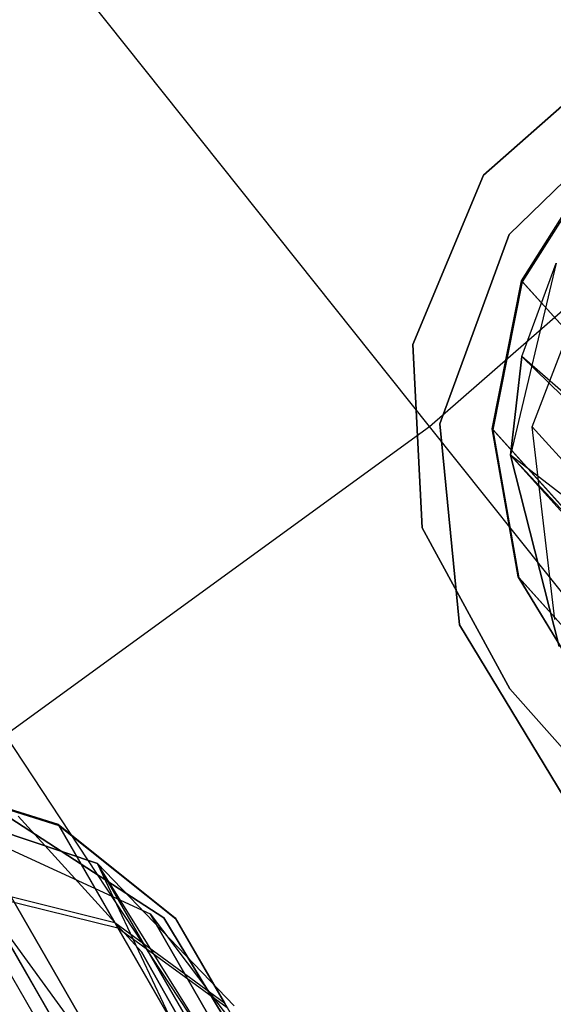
# Model space of a CAD drawing. Extents: x 0.3 to 7.1, y -3.38 to 3.38.
# Tile 379 of 604: x 4.48 to 4.61, y -1.25 to -1.01. Entities that reach past the tile are written whole.
import ezdxf

# ---------------------------------------------------------------- set-up
doc = ezdxf.new("R2010")
doc.units = 0
doc.header["$LTSCALE"] = 2.54
doc.layers.get('0').update_dxf_attribs({"linetype": 'CONTINUOUS'})

# ---------------------------------------------------------------- blocks, each defined once
blk = doc.blocks.new('SINGLES_AVVSTL_STL')
at = {"color": 0}
for p, q in [((4.58039, -1.10861, 5.30457), (4.46693, -0.96634, 5.4454)), ((4.58039, -1.10861, 5.30457), (4.46693, -0.96634, 5.4454)), ((4.5935, -1.04769, 54.83894), (4.62684, -1.0182, 54.83894)), ((4.62684, -1.0182, 54.63894), (4.5935, -1.04769, 54.63894)), ((4.62684, -1.0182, 54.63894), (4.5935, -1.04769, 54.63894)), ((4.5935, -1.04769, 54.83894), (4.62684, -1.0182, 54.83894)), ((4.5935, -1.04769, 20.47364), (4.62684, -1.0182, 20.47364)), ((4.62684, -1.0182, 20.27364), (4.5935, -1.04769, 20.27364)), ((4.62684, -1.0182, 20.27364), (4.5935, -1.04769, 20.27364)), ((4.5935, -1.04769, 20.47364), (4.62684, -1.0182, 20.47364)), ((4.58039, -1.10861, 5.30457), (4.6762, -1.0249, 5.30457)), ((4.58039, -1.10861, 5.30457), (4.6762, -1.0249, 5.30457)), ((4.5997, -1.06203, 61.72336), (4.63483, -1.02793, 61.72336)), ((4.63483, -1.02793, 61.52336), (4.5997, -1.06203, 61.52336)), ((4.63483, -1.02793, 61.52336), (4.5997, -1.06203, 61.52336)), ((4.5997, -1.06203, 61.72336), (4.63483, -1.02793, 61.72336)), ((4.60268, -1.07325, 54.68344), (4.62229, -1.0422, 54.68199)), ((4.60268, -1.07325, 54.68344), (4.62229, -1.0422, 54.68199)), ((4.60295, -1.07355, 54.76956), (4.62257, -1.04251, 54.77109)), ((4.60295, -1.07355, 54.76956), (4.62257, -1.04251, 54.77109)), ((4.57627, -1.08872, 54.83894), (4.5935, -1.04769, 54.83894)), ((4.5935, -1.04769, 54.63894), (4.57627, -1.08872, 54.63894)), ((4.5935, -1.04769, 54.63894), (4.57627, -1.08872, 54.63894)), ((4.57627, -1.08872, 54.83894), (4.5935, -1.04769, 54.83894)), ((4.57627, -1.08872, 20.47364), (4.5935, -1.04769, 20.47364)), ((4.5935, -1.04769, 20.27364), (4.57627, -1.08872, 20.27364)), ((4.5935, -1.04769, 20.27364), (4.57627, -1.08872, 20.27364)), ((4.57627, -1.08872, 20.47364), (4.5935, -1.04769, 20.47364)), ((4.5935, -1.04769, 54.63894), (4.5935, -1.04769, 54.83894)), ((4.5935, -1.04769, 54.63894), (4.5935, -1.04769, 54.83894)), ((4.5935, -1.04769, 20.27364), (4.5935, -1.04769, 20.47364)), ((4.5935, -1.04769, 20.27364), (4.5935, -1.04769, 20.47364)), ((4.58286, -1.108, 61.72336), (4.5997, -1.06203, 61.72336)), ((4.5997, -1.06203, 61.52336), (4.58286, -1.108, 61.52336)), ((4.5997, -1.06203, 61.52336), (4.58286, -1.108, 61.52336)), ((4.58286, -1.108, 61.72336), (4.5997, -1.06203, 61.72336)), ((4.5997, -1.06203, 61.52336), (4.5997, -1.06203, 61.72336)), ((4.5997, -1.06203, 61.52336), (4.5997, -1.06203, 61.72336)), ((4.60531, -1.10866, 20.28282), (4.6223, -1.06419, 20.27784)), ((4.60531, -1.10866, 20.40604), (4.6223, -1.06419, 20.41103)), ((4.60531, -1.10866, 20.28282), (4.6223, -1.06419, 20.27784)), ((4.60531, -1.10866, 20.40604), (4.6223, -1.06419, 20.41103)), ((4.61111, -1.06899, 61.75081), (4.60003, -1.11556, 61.75081)), ((4.61111, -1.06899, 61.75081), (4.60003, -1.11556, 61.75081)), ((4.60274, -1.0916, 61.34243), (4.61111, -1.06899, 61.33122)), ((4.60274, -1.0916, 61.34243), (4.61111, -1.06899, 61.33122)), ((4.60274, -1.0916, 61.34243), (4.61111, -1.06899, 61.75081)), ((4.60274, -1.0916, 61.34243), (4.61111, -1.06899, 61.75081)), ((4.59555, -1.10916, 54.68663), (4.60268, -1.07325, 54.68344)), ((4.59555, -1.10916, 54.68663), (4.60268, -1.07325, 54.68344)), ((4.5958, -1.10944, 54.76616), (4.60295, -1.07355, 54.76956)), ((4.5958, -1.10944, 54.76616), (4.60295, -1.07355, 54.76956)), ((4.60268, -1.07325, 54.68344), (4.62382, -1.09673, 54.58784)), ((4.60268, -1.07325, 54.68344), (4.62382, -1.09673, 54.58784)), ((4.60295, -1.07355, 54.76956), (4.60268, -1.07325, 54.68344)), ((4.60295, -1.07355, 54.76956), (4.60268, -1.07325, 54.68344)), ((4.62495, -1.09799, 54.86556), (4.60295, -1.07355, 54.76956)), ((4.62495, -1.09799, 54.86556), (4.60295, -1.07355, 54.76956)), ((4.57854, -1.13316, 54.83894), (4.57627, -1.08872, 54.83894)), ((4.57627, -1.08872, 54.63894), (4.57854, -1.13316, 54.63894)), ((4.57627, -1.08872, 54.63894), (4.57854, -1.13316, 54.63894)), ((4.57627, -1.08872, 54.63894), (4.57627, -1.08872, 54.83894)), ((4.57854, -1.13316, 54.83894), (4.57627, -1.08872, 54.83894)), ((4.57627, -1.08872, 54.63894), (4.57627, -1.08872, 54.83894)), ((4.57854, -1.13317, 20.47364), (4.57627, -1.08872, 20.47364)), ((4.57627, -1.08872, 20.27364), (4.57854, -1.13317, 20.27364)), ((4.57627, -1.08872, 20.27364), (4.57854, -1.13317, 20.27364)), ((4.57627, -1.08872, 20.27364), (4.57627, -1.08872, 20.47364)), ((4.57854, -1.13317, 20.47364), (4.57627, -1.08872, 20.47364)), ((4.57627, -1.08872, 20.27364), (4.57627, -1.08872, 20.47364)), ((4.60003, -1.11556, 61.35841), (4.60274, -1.0916, 61.34243)), ((4.60274, -1.0916, 61.34243), (4.60003, -1.11556, 61.75081)), ((4.60274, -1.0916, 61.34243), (4.60003, -1.11556, 61.75081)), ((4.60003, -1.11556, 61.35841), (4.60274, -1.0916, 61.34243)), ((4.73628, -1.20804, 61.33123), (4.60274, -1.0916, 61.34243)), ((4.73628, -1.20804, 61.33123), (4.60274, -1.0916, 61.34243)), ((4.72948, -1.21554, 61.3357), (4.60274, -1.0916, 61.34243)), ((4.72948, -1.21554, 61.3357), (4.60274, -1.0916, 61.34243)), ((4.58762, -1.15672, 61.72336), (4.58286, -1.108, 61.72336)), ((4.58286, -1.108, 61.52336), (4.58762, -1.15672, 61.52336)), ((4.58286, -1.108, 61.52336), (4.58762, -1.15672, 61.52336)), ((4.58286, -1.108, 61.52336), (4.58286, -1.108, 61.72336)), ((4.58762, -1.15672, 61.72336), (4.58286, -1.108, 61.72336)), ((4.58286, -1.108, 61.52336), (4.58286, -1.108, 61.72336)), ((4.47745, -1.1834, 5.30457), (4.58039, -1.10861, 5.30457)), ((4.47745, -1.1834, 5.30457), (4.58039, -1.10861, 5.30457)), ((4.68633, -1.24146, 5.1494), (4.58039, -1.10861, 5.30457)), ((4.68633, -1.24146, 5.1494), (4.58039, -1.10861, 5.30457)), ((4.60186, -1.14508, 54.69113), (4.59555, -1.10916, 54.68663)), ((4.59555, -1.10916, 54.68663), (4.61507, -1.13085, 54.59835)), ((4.59555, -1.10916, 54.68663), (4.61507, -1.13085, 54.59835)), ((4.5958, -1.10944, 54.76616), (4.59555, -1.10916, 54.68663)), ((4.60186, -1.14508, 54.69113), (4.59555, -1.10916, 54.68663)), ((4.5958, -1.10944, 54.76616), (4.59555, -1.10916, 54.68663)), ((4.60208, -1.14532, 54.76136), (4.5958, -1.10944, 54.76616)), ((4.61612, -1.132, 54.85482), (4.5958, -1.10944, 54.76616)), ((4.60208, -1.14532, 54.76136), (4.5958, -1.10944, 54.76616)), ((4.61612, -1.132, 54.85482), (4.5958, -1.10944, 54.76616)), ((4.61079, -1.15538, 20.29165), (4.60531, -1.10866, 20.28282)), ((4.60531, -1.10866, 20.28282), (4.64133, -1.14867, 20.17199)), ((4.60531, -1.10866, 20.28282), (4.64133, -1.14867, 20.17199)), ((4.61079, -1.15538, 20.39721), (4.60531, -1.10866, 20.40604)), ((4.60531, -1.10866, 20.40604), (4.60531, -1.10866, 20.28282)), ((4.61079, -1.15538, 20.29165), (4.60531, -1.10866, 20.28282)), ((4.60531, -1.10866, 20.40604), (4.60531, -1.10866, 20.28282)), ((4.64133, -1.14867, 20.51688), (4.60531, -1.10866, 20.40604)), ((4.61079, -1.15538, 20.39721), (4.60531, -1.10866, 20.40604)), ((4.64133, -1.14867, 20.51688), (4.60531, -1.10866, 20.40604)), ((4.60003, -1.11556, 61.75081), (4.61185, -1.16193, 61.75081)), ((4.61185, -1.16193, 61.40079), (4.60003, -1.11556, 61.35841)), ((4.60003, -1.11556, 61.35841), (4.71115, -1.23898, 61.35842)), ((4.72948, -1.21554, 61.3357), (4.60003, -1.11556, 61.35841)), ((4.72948, -1.21554, 61.3357), (4.60003, -1.11556, 61.35841)), ((4.71291, -1.23639, 61.35514), (4.60003, -1.11556, 61.35841)), ((4.71291, -1.23639, 61.35514), (4.60003, -1.11556, 61.35841)), ((4.60003, -1.11556, 61.35841), (4.71115, -1.23898, 61.35842)), ((4.60003, -1.11556, 61.75081), (4.61185, -1.16193, 61.75081)), ((4.60003, -1.11556, 61.35841), (4.60003, -1.11556, 61.75081)), ((4.61185, -1.16193, 61.40079), (4.60003, -1.11556, 61.35841)), ((4.60003, -1.11556, 61.35841), (4.60003, -1.11556, 61.75081)), ((4.59987, -1.17222, 54.83894), (4.57854, -1.13316, 54.83894)), ((4.57854, -1.13316, 54.63894), (4.59987, -1.17222, 54.63894)), ((4.57854, -1.13316, 54.63894), (4.59987, -1.17222, 54.63894)), ((4.57854, -1.13316, 54.63894), (4.57854, -1.13316, 54.83894)), ((4.59987, -1.17222, 54.83894), (4.57854, -1.13316, 54.83894)), ((4.57854, -1.13316, 54.63894), (4.57854, -1.13316, 54.83894)), ((4.59987, -1.17222, 20.47364), (4.57854, -1.13317, 20.47364)), ((4.57854, -1.13317, 20.27364), (4.59987, -1.17222, 20.27364)), ((4.57854, -1.13317, 20.27364), (4.59987, -1.17222, 20.27364)), ((4.57854, -1.13317, 20.27364), (4.57854, -1.13317, 20.47364)), ((4.59987, -1.17222, 20.47364), (4.57854, -1.13317, 20.47364)), ((4.57854, -1.13317, 20.27364), (4.57854, -1.13317, 20.47364)), ((4.62075, -1.17616, 54.69634), (4.60186, -1.14508, 54.69113)), ((4.60186, -1.14508, 54.69113), (4.6191, -1.16423, 54.61317)), ((4.60186, -1.14508, 54.69113), (4.6191, -1.16423, 54.61317)), ((4.60208, -1.14532, 54.76136), (4.60186, -1.14508, 54.69113)), ((4.62075, -1.17616, 54.69634), (4.60186, -1.14508, 54.69113)), ((4.60208, -1.14532, 54.76136), (4.60186, -1.14508, 54.69113)), ((4.62094, -1.17637, 54.75582), (4.60208, -1.14532, 54.76136)), ((4.62002, -1.16525, 54.83967), (4.60208, -1.14532, 54.76136)), ((4.62094, -1.17637, 54.75582), (4.60208, -1.14532, 54.76136)), ((4.62002, -1.16525, 54.83967), (4.60208, -1.14532, 54.76136)), ((4.61305, -1.19855, 61.72336), (4.58762, -1.15672, 61.72336)), ((4.58762, -1.15672, 61.52336), (4.61305, -1.19855, 61.52336)), ((4.58762, -1.15672, 61.52336), (4.61305, -1.19855, 61.52336)), ((4.58762, -1.15672, 61.52336), (4.58762, -1.15672, 61.72336)), ((4.61305, -1.19855, 61.72336), (4.58762, -1.15672, 61.72336)), ((4.58762, -1.15672, 61.52336), (4.58762, -1.15672, 61.72336)), ((4.66292, -1.24348, 54.83894), (4.59987, -1.17222, 54.83894)), ((4.59987, -1.17222, 54.63894), (4.66292, -1.24348, 54.63894)), ((4.59987, -1.17222, 54.63894), (4.59987, -1.17222, 54.83894)), ((4.66292, -1.24348, 54.83894), (4.59987, -1.17222, 54.83894)), ((4.59987, -1.17222, 54.63894), (4.66292, -1.24348, 54.63894)), ((4.59987, -1.17222, 54.63894), (4.59987, -1.17222, 54.83894)), ((4.66292, -1.24349, 20.47364), (4.59987, -1.17222, 20.47364)), ((4.59987, -1.17222, 20.27364), (4.66292, -1.24349, 20.27364)), ((4.59987, -1.17222, 20.27364), (4.59987, -1.17222, 20.47364)), ((4.66292, -1.24349, 20.47364), (4.59987, -1.17222, 20.47364)), ((4.59987, -1.17222, 20.27364), (4.66292, -1.24349, 20.27364)), ((4.59987, -1.17222, 20.27364), (4.59987, -1.17222, 20.47364)), ((4.57106, -1.3252, 5.1494), (4.47745, -1.1834, 5.30457)), ((4.57106, -1.3252, 5.1494), (4.47745, -1.1834, 5.30457)), ((4.45533, -1.19415, 54.68483), (4.49021, -1.20504, 54.68875)), ((4.45533, -1.19415, 54.68483), (4.49021, -1.20504, 54.68875)), ((4.45552, -1.19449, 54.76807), (4.49038, -1.20535, 54.7639)), ((4.45552, -1.19449, 54.76807), (4.49038, -1.20535, 54.7639)), ((4.49977, -1.21456, 61.75081), (4.45437, -1.1994, 61.75081)), ((4.56268, -1.34759, 61.36034), (4.45437, -1.1994, 61.34243)), ((4.45437, -1.1994, 61.34243), (4.49977, -1.21456, 61.37825)), ((4.5436, -1.35392, 61.34244), (4.45437, -1.1994, 61.34243)), ((4.56268, -1.34759, 61.36034), (4.45437, -1.1994, 61.34243)), ((4.5436, -1.35392, 61.34244), (4.45437, -1.1994, 61.34243)), ((4.45437, -1.1994, 61.34243), (4.49977, -1.21456, 61.37825)), ((4.49977, -1.21456, 61.75081), (4.45437, -1.1994, 61.75081)), ((4.47481, -1.20113, 61.72336), (4.51587, -1.22778, 61.72336)), ((4.51587, -1.22778, 61.52336), (4.47481, -1.20113, 61.52336)), ((4.51587, -1.22778, 61.52336), (4.47481, -1.20113, 61.52336)), ((4.47481, -1.20113, 61.72336), (4.51587, -1.22778, 61.72336)), ((4.4805, -1.2031, 54.83894), (4.51048, -1.23598, 54.83894)), ((4.51048, -1.23598, 54.63894), (4.4805, -1.2031, 54.63894)), ((4.51048, -1.23598, 54.63894), (4.4805, -1.2031, 54.63894)), ((4.4805, -1.2031, 54.83894), (4.51048, -1.23598, 54.83894)), ((4.4805, -1.2031, 20.47364), (4.51048, -1.23599, 20.47364)), ((4.51048, -1.23599, 20.27364), (4.4805, -1.2031, 20.27364)), ((4.51048, -1.23599, 20.27364), (4.4805, -1.2031, 20.27364)), ((4.4805, -1.2031, 20.47364), (4.51048, -1.23599, 20.47364)), ((4.49021, -1.20504, 54.68875), (4.50399, -1.22892, 54.60533)), ((4.49021, -1.20504, 54.68875), (4.51866, -1.22777, 54.69369)), ((4.49021, -1.20504, 54.68875), (4.50399, -1.22892, 54.60533)), ((4.49038, -1.20535, 54.7639), (4.49021, -1.20504, 54.68875)), ((4.49021, -1.20504, 54.68875), (4.51866, -1.22777, 54.69369)), ((4.49038, -1.20535, 54.7639), (4.49021, -1.20504, 54.68875)), ((4.49038, -1.20535, 54.7639), (4.51881, -1.22803, 54.75864)), ((4.50473, -1.2302, 54.84768), (4.49038, -1.20535, 54.7639)), ((4.49038, -1.20535, 54.7639), (4.51881, -1.22803, 54.75864)), ((4.50473, -1.2302, 54.84768), (4.49038, -1.20535, 54.7639)), ((4.4698, -1.20712, 20.28282), (4.49671, -1.25374, 20.17199)), ((4.4698, -1.20712, 20.28282), (4.49671, -1.25374, 20.17199)), ((4.4698, -1.20712, 20.28282), (4.51254, -1.22677, 20.29165)), ((4.4698, -1.20712, 20.40604), (4.51254, -1.22677, 20.39721)), ((4.4698, -1.20712, 20.28282), (4.51254, -1.22677, 20.29165)), ((4.49671, -1.25374, 20.51688), (4.4698, -1.20712, 20.40604)), ((4.49671, -1.25374, 20.51688), (4.4698, -1.20712, 20.40604)), ((4.4698, -1.20712, 20.40604), (4.51254, -1.22677, 20.39721)), ((4.53292, -1.24908, 61.75081), (4.49977, -1.21456, 61.75081)), ((4.58103, -1.34476, 61.3901), (4.49977, -1.21456, 61.37825)), ((4.49977, -1.21456, 61.37825), (4.53292, -1.24908, 61.42473)), ((4.57514, -1.34508, 61.37828), (4.49977, -1.21456, 61.37825)), ((4.58103, -1.34476, 61.3901), (4.49977, -1.21456, 61.37825)), ((4.57514, -1.34508, 61.37828), (4.49977, -1.21456, 61.37825)), ((4.56268, -1.34759, 61.36034), (4.49977, -1.21456, 61.37825)), ((4.56268, -1.34759, 61.36034), (4.49977, -1.21456, 61.37825)), ((4.49977, -1.21456, 61.37825), (4.53292, -1.24908, 61.42473)), ((4.49977, -1.21456, 61.37825), (4.49977, -1.21456, 61.75081)), ((4.53292, -1.24908, 61.75081), (4.49977, -1.21456, 61.75081)), ((4.49977, -1.21456, 61.37825), (4.49977, -1.21456, 61.75081)), ((4.4706, -1.2206, 54.59245), (4.50092, -1.27312, 54.51583)), ((4.4706, -1.2206, 54.59245), (4.50399, -1.22892, 54.60533)), ((4.4706, -1.2206, 54.59245), (4.50092, -1.27312, 54.51583)), ((4.4706, -1.2206, 54.59245), (4.50399, -1.22892, 54.60533)), ((4.47141, -1.22201, 54.86085), (4.50473, -1.2302, 54.84768)), ((4.50211, -1.27519, 54.93658), (4.47141, -1.22201, 54.86085)), ((4.47141, -1.22201, 54.86085), (4.50473, -1.2302, 54.84768)), ((4.50211, -1.27519, 54.93658), (4.47141, -1.22201, 54.86085)), ((4.51254, -1.22677, 20.29165), (4.5356, -1.26671, 20.1967)), ((4.51254, -1.22677, 20.29165), (4.5356, -1.26671, 20.1967)), ((4.51254, -1.22677, 20.29165), (4.54069, -1.26398, 20.30231)), ((4.51254, -1.22677, 20.39721), (4.51254, -1.22677, 20.29165)), ((4.51254, -1.22677, 20.39721), (4.51254, -1.22677, 20.29165)), ((4.51254, -1.22677, 20.39721), (4.54069, -1.26398, 20.38656)), ((4.51254, -1.22677, 20.29165), (4.54069, -1.26398, 20.30231)), ((4.5356, -1.26671, 20.49216), (4.51254, -1.22677, 20.39721)), ((4.5356, -1.26671, 20.49216), (4.51254, -1.22677, 20.39721)), ((4.51254, -1.22677, 20.39721), (4.54069, -1.26398, 20.38656)), ((4.50399, -1.22892, 54.60533), (4.53137, -1.27635, 54.53615)), ((4.50399, -1.22892, 54.60533), (4.53057, -1.24841, 54.62158)), ((4.50399, -1.22892, 54.60533), (4.53137, -1.27635, 54.53615)), ((4.50399, -1.22892, 54.60533), (4.53057, -1.24841, 54.62158)), ((4.51587, -1.22778, 61.72336), (4.5413, -1.26961, 61.72336)), ((4.5413, -1.26961, 61.52336), (4.51587, -1.22778, 61.52336)), ((4.51587, -1.22778, 61.52336), (4.51587, -1.22778, 61.72336)), ((4.51587, -1.22778, 61.52336), (4.51587, -1.22778, 61.72336)), ((4.5413, -1.26961, 61.52336), (4.51587, -1.22778, 61.52336)), ((4.51587, -1.22778, 61.72336), (4.5413, -1.26961, 61.72336)), ((4.51866, -1.22777, 54.69369), (4.53057, -1.24841, 54.62158)), ((4.51881, -1.22803, 54.75864), (4.51866, -1.22777, 54.69369)), ((4.51866, -1.22777, 54.69369), (4.53057, -1.24841, 54.62158)), ((4.51881, -1.22803, 54.75864), (4.51866, -1.22777, 54.69369)), ((4.53121, -1.24951, 54.83106), (4.51881, -1.22803, 54.75864)), ((4.53121, -1.24951, 54.83106), (4.51881, -1.22803, 54.75864)), ((4.50473, -1.2302, 54.84768), (4.53121, -1.24951, 54.83106)), ((4.53245, -1.27821, 54.91605), (4.50473, -1.2302, 54.84768)), ((4.50473, -1.2302, 54.84768), (4.53121, -1.24951, 54.83106)), ((4.53245, -1.27821, 54.91605), (4.50473, -1.2302, 54.84768)), ((4.51048, -1.23598, 54.83894), (4.55734, -1.3188, 54.83894)), ((4.55734, -1.3188, 54.63894), (4.51048, -1.23598, 54.63894)), ((4.51048, -1.23598, 54.83894), (4.51048, -1.23598, 54.63894)), ((4.55734, -1.3188, 54.63894), (4.51048, -1.23598, 54.63894)), ((4.51048, -1.23598, 54.83894), (4.55734, -1.3188, 54.83894)), ((4.51048, -1.23598, 54.83894), (4.51048, -1.23598, 54.63894)), ((4.51048, -1.23599, 20.47364), (4.55734, -1.3188, 20.47364)), ((4.55734, -1.3188, 20.27364), (4.51048, -1.23599, 20.27364)), ((4.51048, -1.23599, 20.47364), (4.51048, -1.23599, 20.27364)), ((4.55734, -1.3188, 20.27364), (4.51048, -1.23599, 20.27364)), ((4.51048, -1.23599, 20.47364), (4.55734, -1.3188, 20.47364)), ((4.51048, -1.23599, 20.47364), (4.51048, -1.23599, 20.27364)), ((4.53057, -1.24841, 54.62158), (4.55424, -1.28941, 54.56178)), ((4.53057, -1.24841, 54.62158), (4.55424, -1.28941, 54.56178))]:
    blk.add_line(p, q, dxfattribs=at)

msp = doc.modelspace()

# ---------------------------------------------------------------- block references
at = {"color": 0}
msp.add_blockref('SINGLES_AVVSTL_STL', (0, 0), dxfattribs=at)

doc.saveas('drawing.dxf')
